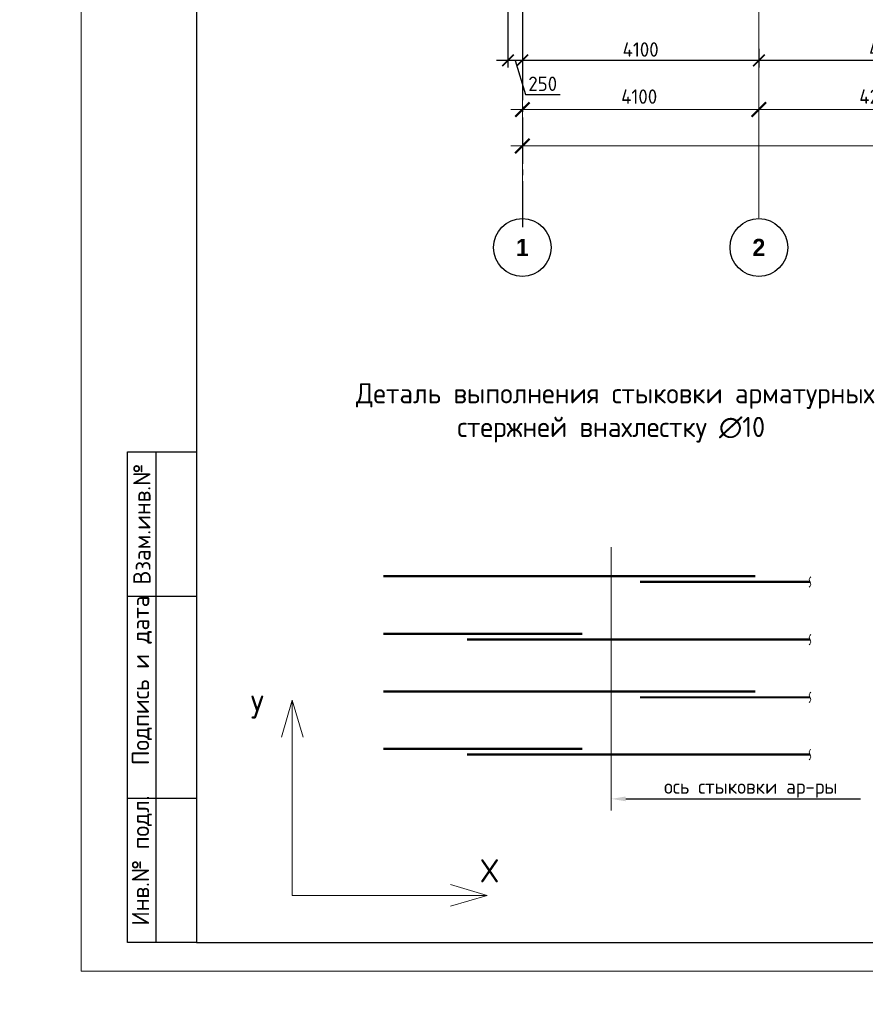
# Model space of a CAD drawing. Header units: millimetres. Extents: x -42044588 to 856694, y -806701 to 941911.
# Tile 1040 of 1056: x -3450 to 11209, y -257242 to -240176. Entities that reach past the tile are written whole.
import ezdxf
from ezdxf import colors
from ezdxf.entities.mleader import LeaderData, LeaderLine
from ezdxf.enums import TextEntityAlignment as Align
from ezdxf.math import Vec2, Vec3

# ---------------------------------------------------------------- set-up
doc = ezdxf.new("R2010")
doc.units = ezdxf.units.MM
for name, pattern in [('______5', [1100, 800, -100, 100, -100]), ('CENTER2', [28.575, 19.05, -3.175, 3.175, -3.175]), ('осевая', [50.8, 31.75, -6.35, 6.35, -6.35])]:
    doc.linetypes.add(name, pattern=pattern)
doc.layers.add('0 @ 100', color=7, linetype='Continuous')
doc.layers.add('ТОЛСТЫЕ_ОСНОВНЫЕ', color=6, linetype='Continuous')
for name, color, linetype, lineweight in [('0.20 __', 4, 'Continuous', 20), ('Арматура', 152, 'Continuous', 40), ('Выноски', 20, 'Continuous', 20), ('Осевая', 10, 'CENTER2', 20), ('Оси', 40, '______5', 18), ('подоснова', 151, 'Continuous', 5), ('РАЗМЕРЫ', 1, 'Continuous', 9), ('Текст', 7, 'Continuous', 25), ('ТОНКИЕ', 7, 'Continuous', 9), ('Узлы', 7, 'Continuous', 0)]:
    doc.layers.add(name, color=color, linetype=linetype, lineweight=lineweight)
doc.styles.add('Century Gothic', font='GOTHIC.TTF')
doc.styles.add('GOST-2.304_Type-B', font='GOST_Common.ttf')
doc.styles.add('style1', font='GOST_Common.ttf', dxfattribs={"height": 500})
doc.styles.add('ГОСТ', font='GOST_Common.ttf')
doc.styles.add('Украинский', font='isocpeur.ttf', dxfattribs={"oblique": 12})
doc.dimstyles.new('СПДС', dxfattribs={"dimscale": 100, "dimtxt": 2.5, "dimasz": 2, "dimexe": 1.25, "dimexo": 0, "dimtad": 1, "dimdec": 0, "dimrnd": 5, "dimtxsty": 'GOST-2.304_Type-B', "dimblk": 'ARCHTICK', "dimcen": 2.5, "dimdle": 2, "dimclrd": 1, "dimclre": 1, "dimclrt": 1, "dimadec": 0, "dimazin": 2, "dimtfac": 0.75, "dimtdec": 0, "dimtmove": 1, "dimatfit": 3, "dimfxl": 0, "dimtolj": 1, "dimarcsym": 0})

# ---------------------------------------------------------------- blocks, each defined once
blk = doc.blocks.new('A$Cd09756da')
at = {"layer": 'Текст', "color": 7, "attachment_point": 1, "style": 'ГОСТ'}
for s, width, heights, insert, char_height in [('\\pi594.35517;{\\fTimes New Roman|b0|i0|c204|p18;\\C256;Строительство жилого комплекса со  встроенными помещениями \\P\\pi1441.86779;общественного-делового, коммерческого назначения и \\P\\pi41.3631;поликлиническим учреждением по адресу: г. Чита, ул. 1-я Коллективная}', 11543.07, [0], (-11741, 4333), 250), ('\\pi389.01406;{\\fTimes New Roman|b0|i0|c204|p18;\\C256;«Жилой дом со встроенными помещениями \\P\\pi641.91601;общественно-делового и коммерческого \\P\\pi302.06381;назначения на первом этаже здания», поз. 3.1\\P}', 7000, [1500], (-12014, 2803), 225)]:
    blk.add_mtext_dynamic_manual_height_columns(s, width=width, gutter_width=12.5, heights=heights, dxfattribs=dict(at, insert=insert, char_height=char_height))
blk = doc.blocks.new('*U6686')
at = {"layer": 'ТОЛСТЫЕ_ОСНОВНЫЕ'}
for p, q in [((8, 5), (8, 90)), ((8, 90), (20, 90)), ((13, 5), (13, 90)), ((8, 65), (20, 65)), ((8, 30), (20, 30)), ((20, 5), (8, 5))]:
    blk.add_line(p, q, dxfattribs=at)
at = {"layer": 'ТОЛСТЫЕ_ОСНОВНЫЕ', "color": 6}
blk.add_lwpolyline([(20, 5), (886, 5), (886, 415), (20, 415)], close=True, dxfattribs=at)
at = {"layer": 'ТОНКИЕ'}
blk.add_lwpolyline([(0, 0), (891, 0), (891, 420), (0, 420)], close=True, dxfattribs=at)
at = {"layer": 'Текст', "style": 'style1'}
for s, p in [('Взам.инв.№', (10.5, 77.5)), ('Подпись и дата', (10.5, 50.41)), ('Инв.№ подл.', (10.5, 19.18))]:
    blk.add_text(s, height=3, rotation=90, dxfattribs=at).set_placement(p, align=Align.MIDDLE)
blk = doc.blocks.new('_ArchTick')
at = {"color": 0, "linetype": 'ByBlock', "const_width": 0.15}
blk.add_lwpolyline([(-0.5, -0.5), (0.5, 0.5)], dxfattribs=at)
blk = doc.blocks.new('*D6710')
at = {"color": 1, "lineweight": -2, "transparency": 16777216}
for p, q in [((-85705, -346670), (-85705, -346545)), ((-38905, -346670), (-38905, -346545)), ((-85905, -346670), (-38705, -346670))]:
    blk.add_line(p, q, dxfattribs=at)
at = {"layer": 'DEFPOINTS', "color": 0, "transparency": 16777216}
for p in [(-85705, -346670), (-38905, -346670), (-38905, -346670)]:
    blk.add_point(p, dxfattribs=at)
at = {"color": 1, "lineweight": -2, "transparency": 16777216, "xscale": 250, "yscale": 250, "zscale": 250, "rotation": 180}
blk.add_blockref('_ArchTick', (-85705, -346670), dxfattribs=at)
at = {"color": 1, "lineweight": -2, "transparency": 16777216, "xscale": 250, "yscale": 250, "zscale": 250}
blk.add_blockref('_ArchTick', (-38905, -346670), dxfattribs=at)
at = {"color": 1, "transparency": 16777216, "insert": (-67487, -346445), "char_height": 250, "width": 104166.67, "attachment_point": 5, "style": 'GOST-2.304_Type-B'}
blk.add_mtext('\\A1;46800', dxfattribs=at)
blk = doc.blocks.new('NSY101')
at = {"color": 0, "linetype": 'ByBlock', "lineweight": -2}
blk.add_circle((0, 0), 50, dxfattribs=at)
blk = doc.blocks.new('СЛОЖНЫЙ_ОБЪЕКТ_31')
at = {"layer": 'Оси', "color": 16, "linetype": 'Continuous', "lineweight": 25, "transparency": 33554687, "xscale": 9.999999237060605, "yscale": 9.999999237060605, "zscale": 9.999999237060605}
blk.add_blockref('NSY101', (8813, -43009), dxfattribs=at)
at = {"layer": 'Оси', "color": 16, "linetype": 'Continuous', "lineweight": 25, "transparency": 33554687, "insert": (8813, -43009), "char_height": 300, "width": 385, "attachment_point": 5, "style": 'Century Gothic'}
blk.add_mtext('\\A1;{\\fCentury Gothic|i0|b1;\\H300.000000;\\W1.000000;\\C16;2}\\P', dxfattribs=at)
blk = doc.blocks.new('СЛОЖНЫЙ_ОБЪЕКТ_46')
at = {"layer": 'Оси', "color": 16, "linetype": 'Continuous', "lineweight": 25, "transparency": 33554687, "xscale": 9.999999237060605, "yscale": 9.999999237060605, "zscale": 9.999999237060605}
blk.add_blockref('NSY101', (5263, -43009), dxfattribs=at)
at = {"layer": 'Оси', "color": 16, "linetype": 'Continuous', "lineweight": 25, "transparency": 33554687, "insert": (5263, -43009), "char_height": 300, "width": 385, "attachment_point": 5, "style": 'Century Gothic'}
blk.add_mtext('\\A1;{\\fCentury Gothic|i0|b1;\\H300.000000;\\W1.000000;\\C16;1}\\P', dxfattribs=at)
blk = doc.blocks.new('*D6717')
at = {"color": 1, "lineweight": -2, "transparency": 16777216}
for p, q in [((-85705, -346039), (-85705, -345914)), ((-81605, -346039), (-81605, -345914)), ((-85905, -346039), (-81405, -346039))]:
    blk.add_line(p, q, dxfattribs=at)
at = {"layer": 'DEFPOINTS', "color": 0, "transparency": 16777216}
for p in [(-85705, -346039), (-81605, -346039), (-81605, -346039)]:
    blk.add_point(p, dxfattribs=at)
at = {"color": 1, "lineweight": -2, "transparency": 16777216, "xscale": 250, "yscale": 250, "zscale": 250, "rotation": 180}
blk.add_blockref('_ArchTick', (-85705, -346039), dxfattribs=at)
at = {"color": 1, "lineweight": -2, "transparency": 16777216, "xscale": 250, "yscale": 250, "zscale": 250}
blk.add_blockref('_ArchTick', (-81605, -346039), dxfattribs=at)
at = {"color": 1, "transparency": 16777216, "insert": (-83680, -345814), "char_height": 250, "width": 83333.33, "attachment_point": 5, "style": 'GOST-2.304_Type-B'}
blk.add_mtext('\\A1;4100', dxfattribs=at)
blk = doc.blocks.new('*D6718')
at = {"color": 1, "lineweight": -2, "transparency": 16777216}
for p, q in [((-81605, -346039), (-81605, -345914)), ((-77405, -346039), (-77405, -345914)), ((-81805, -346039), (-77205, -346039))]:
    blk.add_line(p, q, dxfattribs=at)
at = {"layer": 'DEFPOINTS', "color": 0, "transparency": 16777216}
for p in [(-81605, -346039), (-77405, -346039), (-77405, -346039)]:
    blk.add_point(p, dxfattribs=at)
at = {"color": 1, "lineweight": -2, "transparency": 16777216, "xscale": 250, "yscale": 250, "zscale": 250, "rotation": 180}
blk.add_blockref('_ArchTick', (-81605, -346039), dxfattribs=at)
at = {"color": 1, "lineweight": -2, "transparency": 16777216, "xscale": 250, "yscale": 250, "zscale": 250}
blk.add_blockref('_ArchTick', (-77405, -346039), dxfattribs=at)
at = {"color": 1, "transparency": 16777216, "insert": (-79530, -345814), "char_height": 250, "width": 83333.33, "attachment_point": 5, "style": 'GOST-2.304_Type-B'}
blk.add_mtext('\\A1;4200', dxfattribs=at)
blk = doc.blocks.new('*D4371')
at = {"layer": 'DEFPOINTS', "color": 0, "transparency": 16777216}
for p in [(5014, -238647), (5264, -238647), (5014, -240881)]:
    blk.add_point(p, dxfattribs=at)
at = {"layer": 'РАЗМЕРЫ', "color": 1, "lineweight": -2, "transparency": 16777216}
for p, q in [((5014, -238647), (5014, -241006)), ((5264, -238647), (5264, -241006)), ((5464, -240881), (4814, -240881)), ((5139, -240881), (5317, -241475)), ((5317, -241475), (5917, -241475))]:
    blk.add_line(p, q, dxfattribs=at)
at = {"layer": 'РАЗМЕРЫ', "color": 1, "lineweight": -2, "transparency": 16777216, "xscale": 200, "yscale": 200, "zscale": 200, "rotation": 180}
blk.add_blockref('_ArchTick', (5014, -240881), dxfattribs=at)
at = {"layer": 'РАЗМЕРЫ', "color": 1, "lineweight": -2, "transparency": 16777216, "xscale": 200, "yscale": 200, "zscale": 200}
blk.add_blockref('_ArchTick', (5264, -240881), dxfattribs=at)
at = {"layer": 'РАЗМЕРЫ', "color": 1, "lineweight": 0, "transparency": 16777216, "insert": (5617, -241287), "char_height": 250, "attachment_point": 5, "style": 'GOST-2.304_Type-B'}
blk.add_mtext('\\A1;250', dxfattribs=at)
blk = doc.blocks.new('*D4394')
at = {"layer": 'DEFPOINTS', "color": 0, "transparency": 16777216}
for p in [(13864, -240241), (9364, -240683), (9364, -240881)]:
    blk.add_point(p, dxfattribs=at)
at = {"layer": 'РАЗМЕРЫ', "color": 1, "lineweight": -2, "transparency": 16777216}
for p, q in [((13864, -240241), (13864, -241006)), ((9364, -240683), (9364, -241006)), ((14064, -240881), (9164, -240881))]:
    blk.add_line(p, q, dxfattribs=at)
at = {"layer": 'РАЗМЕРЫ', "color": 1, "lineweight": -2, "transparency": 16777216, "xscale": 200, "yscale": 200, "zscale": 200, "rotation": 180}
blk.add_blockref('_ArchTick', (9364, -240881), dxfattribs=at)
at = {"layer": 'РАЗМЕРЫ', "color": 1, "lineweight": -2, "transparency": 16777216, "xscale": 200, "yscale": 200, "zscale": 200}
blk.add_blockref('_ArchTick', (13864, -240881), dxfattribs=at)
at = {"layer": 'РАЗМЕРЫ', "color": 1, "lineweight": 0, "transparency": 16777216, "insert": (11614, -240693), "char_height": 250, "attachment_point": 5, "style": 'GOST-2.304_Type-B'}
blk.add_mtext('\\A1;4500', dxfattribs=at)
blk = doc.blocks.new('*D4395')
at = {"layer": 'DEFPOINTS', "color": 0, "transparency": 16777216}
for p in [(5264, -240750), (9364, -240683), (5264, -240881)]:
    blk.add_point(p, dxfattribs=at)
at = {"layer": 'РАЗМЕРЫ', "color": 1, "lineweight": -2, "transparency": 16777216}
for p, q in [((5264, -240750), (5264, -241006)), ((9364, -240683), (9364, -241006)), ((9564, -240881), (5064, -240881))]:
    blk.add_line(p, q, dxfattribs=at)
at = {"layer": 'РАЗМЕРЫ', "color": 1, "lineweight": -2, "transparency": 16777216, "xscale": 200, "yscale": 200, "zscale": 200, "rotation": 180}
blk.add_blockref('_ArchTick', (5264, -240881), dxfattribs=at)
at = {"layer": 'РАЗМЕРЫ', "color": 1, "lineweight": -2, "transparency": 16777216, "xscale": 200, "yscale": 200, "zscale": 200}
blk.add_blockref('_ArchTick', (9364, -240881), dxfattribs=at)
at = {"layer": 'РАЗМЕРЫ', "color": 1, "lineweight": 0, "transparency": 16777216, "insert": (7314, -240693), "char_height": 250, "attachment_point": 5, "style": 'GOST-2.304_Type-B'}
blk.add_mtext('\\A1;4100', dxfattribs=at)
blk = doc.blocks.new('оси блок 2')
at = {"layer": 'Оси', "color": 16, "linetype": 'осевая', "lineweight": 0, "ltscale": 0.25, "transparency": 33554687}
for p, q in [((-85704.7, -322543), (-85704.7, -347930)), ((-81604.7, -322543), (-81604.7, -347914.1))]:
    blk.add_line(p, q, dxfattribs=at)
at = {"layer": 'Оси', "color": 16, "linetype": 'Continuous', "lineweight": 25, "transparency": 33554687}
for name, p in [('СЛОЖНЫЙ_ОБЪЕКТ_46', (-90967.7, -305420.5)), ('СЛОЖНЫЙ_ОБЪЕКТ_31', (-90418.2, -305420.5))]:
    blk.add_blockref(name, p, dxfattribs=at)
for base, p1, p2, picture, middle in [((-81604.7, -346038.9), (-85704.7, -346038.9), (-81604.7, -346038.9), '*D6717', (-83679.9, -346038.9)), ((-77404.7, -346038.9), (-81604.7, -346038.9), (-77404.7, -346038.9), '*D6718', (-79529.9, -346038.9)), ((-38904.7, -346670.2), (-85704.7, -346670.2), (-38904.7, -346670.2), '*D6710', (-67487.3, -346670.2))]:
    dim = blk.add_linear_dim(base=base, p1=p1, p2=p2, dimstyle='СПДС', override={"dimgap": 1})
    dim.commit()
    dim.dimension.update_dxf_attribs({"geometry": picture, "text_midpoint": middle, "dimtype": 160})

msp = doc.modelspace()

# ---------------------------------------------------------------- linework, layer by layer
at = {"layer": '0.20 __', "color": 2}
for points in [[(10264.757, -249831.739), (10237.257, -249876.739), (10264.757, -249966.739), (10237.257, -250011.739)], [(10264.757, -250831.739), (10237.257, -250876.739), (10264.757, -250966.739), (10237.257, -251011.739)], [(10264.757, -251831.739), (10237.257, -251876.739), (10264.757, -251966.739), (10237.257, -252011.739)], [(10264.757, -252823.33), (10237.257, -252868.33), (10264.757, -252958.33), (10237.257, -253003.33)]]:
    msp.add_spline(points, degree=3, dxfattribs=at)
at = {"layer": 'Арматура', "const_width": 40}
for points in [[(2855.733, -249820.799), (9305.136, -249820.799)], [(7305.136, -249921.739), (10251.007, -249921.739)], [(2855.733, -250820.799), (6305.136, -250820.799)], [(4305.136, -250921.739), (10251.007, -250921.739)], [(2855.733, -251820.799), (9305.136, -251820.799)], [(7305.136, -251921.739), (10251.007, -251921.739)], [(2855.733, -252812.39), (6305.136, -252812.39)], [(4305.136, -252913.33), (10251.007, -252913.33)]]:
    msp.add_lwpolyline(points, dxfattribs=at)
at = {"layer": 'Оси', "color": 16, "linetype": '______5', "lineweight": 25, "transparency": 33554687}
msp.add_line((5264.238, -219873.421), (5264.238, -243863.421), dxfattribs=at)
at = {"layer": 'Оси', "ltscale": 45}
msp.add_line((6805.136, -249320.799), (6805.136, -253880.275), dxfattribs=at)
at = {"layer": 'подоснова'}
for p, q in [((1275.089, -251972.924), (1087.481, -252610.474)), ((1275.089, -251972.924), (1275.089, -255353.53)), ((1275.089, -251972.924), (1462.697, -252610.474)), ((4655.695, -255353.53), (4018.145, -255165.921)), ((1275.089, -255353.53), (4655.695, -255353.53)), ((4655.695, -255353.53), (4018.145, -255541.138))]:
    msp.add_line(p, q, dxfattribs=at)

# ---------------------------------------------------------------- block references
at = {"xscale": 100, "yscale": 100, "zscale": 100}
msp.add_blockref('*U6686', (-2381.931, -256668.697), dxfattribs=at)
at = {"lineweight": 50, "ltscale": 100}
for p in [(-115050.914, -254418.406), (-20671.994, -254466.453)]:
    msp.add_blockref('A$Cd09756da', p, dxfattribs=at)
at = {"layer": 'РАЗМЕРЫ'}
msp.add_blockref('оси блок 2', (90968.956, 104304.623), dxfattribs=at)

# ---------------------------------------------------------------- texts
at = {"ltscale": 100, "insert": (-134257.524, -233230.082), "char_height": 250, "attachment_point": 1, "style": 'ГОСТ'}
msp.add_mtext_dynamic_manual_height_columns('\\pi1250,t1750;1.^IПроизводство работ вести в строгом соответствии с требованиями СП 70.13330.2012 "Несущие и ограждающие конструкции" и проектом производства работ.{\\H1.83333x; }\\P2.^IПеред бетонированием арматуру и основание, на которую укладывается бетонная смесь, очистить от {\\H1.55556x; }ржавчины и грязи. {\\H1.64815x; }\\P3.^IБетонирование вести слоем на всю толщину  плит. Захватки при бетонировании должны быть отсечены {\\H1.61728x; }вертикальными швами. Бетон применять класса В25. Заполнителем для бетона служит щебень твердых пород, {\\H1.62757x; }наибольшая фракция щебня не должна превышать 40мм.{\\H1.62414x; }\\P4.^IВ процессе бетонирования обеспечить соблюдение защитных слоев и мест положения рабочей арматуры {\\H1.62529x; }согласно проекту. Материал фиксаторов для нижней арматуры фундаментных плит выбирается проектом производства {\\H1.6249x; }работ, исходя из конкретных возможностей строительной организации.{\\H1.62503x; }\\P5.^IПроектом принято соединение рабочих стержней арматуры монолитной плиты внахлестку (без сварки). {\\H1.72499x; }\\P6.^IСварные арматурные каркасы изготовить на заводе-изготовители. {\\H1.67917x; }\\P7.^IКрестообразные соединения стержней арматуры 1-го и 2-го рядов, а также 3-го и 4-го рядов между собой {\\H1.60694x; }выполнить вязкой отожженной проволокой диаметром 2,0-3,0 мм. Допускается применение специальных соединительных {\\H1.63102x; }элементов - пластмассовых или проволочных фиксаторов. Соединение арматуры допускается предусматривать не во всех {\\H1.62299x; }местах пересечения стержней арматуры. При этом должны быть связаны вязальной проволокой все пересечения стержней {\\H1.62567x; }в 2-х крайних рядах по периметру плит, остальные узлы могут быть соединены через узел в шахматном порядке (схему {\\H1.72478x; }вязки стержней см. на данном листе).{\\H1.77924x; }', width=18954.38214, gutter_width=12.5, heights=[0], dxfattribs=at)
at = {"layer": '0 @ 100', "insert": (-39552.237, -237043.75), "char_height": 300, "width": 18500, "attachment_point": 1, "style": 'ГОСТ'}
msp.add_mtext('\\pi-900,l900,t900;{\\C7;1.^IАрмирование монолитной плиты  состоит из основного армирования ∅10 А500С с шагом  200х200мм  в нижней зоне, основного армирования ∅10 А500С с шагом  200х200мм  в  верхней зоне и дополнительного армирования, указанного на схемах армирования.\\P2.^IАрмирование плиты предусмотрено отдельными  стержнями заводской длины по осям Х и Y. При недостатке заводской длины стержней для армирования плиты, стыки стержней осуществлять внахлестку без  сварки. Стыки арматуры внахлестку должны располагаться вразбежку (через шаг). См. деталь стыковки арматуры.\\P3.^IВерхнюю и нижнюю арматуру вязать вязальной проволокой через пересечение.  Стержни основной и дополнительной арматуры укладывать в соответствии с сечениями .\\P4.^IПо периметру плиты и у отверстий  у концов основной арматуры устанавливать П-образные элементы Ск1.\\P5.^IПозиции со знаком "*" укладываются с шагом 100 мм\\P6.^IДля фиксации в проектном положении стержней верхней сетки устанавливать фиксаторы Ф1 с шагом 600х600мм.\\P7.^IДиаметр оправки стержня при d<20мм - 5d, при d≥20мм - 8d\\P8.^IКаркасы поперечного армирования устанавливаются до начала устройство верхней сетки армирования.\\P9.^IОбрамления отверстий см. лист 8. В местах расположения отверстий осуществить прерывания основной и дополнительной сеток арматуры. Отверстия обрамляются двумя стержнями арматуры, расход стали на обрамление учтен на листе 25.\\P10.^IПроемы размерами до 300х300 допускается выполнять по месту методом алмазного бурения.\\P11.^IСечения 3-3;4-4;5-5 см. лист 8.}', dxfattribs=at)
at = {"layer": 'Осевая', "style": 'GOST-2.304_Type-B'}
for s, p in [('У', (669.951, -252091.633)), ('Х', (4695.437, -254928.577))]:
    msp.add_text(s, height=400, dxfattribs=at).set_placement(p, align=Align.MIDDLE_CENTER)
at = {"layer": 'Текст', "color": 7, "insert": (-32716.014, -253049.413), "char_height": 250, "attachment_point": 1, "style": 'ГОСТ'}
msp.add_mtext_dynamic_manual_height_columns('\\pi3500;\\P\\pi217.23485;Плита перекрытия на отм. +21,900; +24,900                \\P\\pi1832.19697;(нижнее армирование)', width=7000, gutter_width=12.5, heights=[1500], dxfattribs=at)
at = {"layer": 'Узлы', "color": 80, "linetype": 'Continuous', "lineweight": 0, "width": 10464.96038, "attachment_point": 5, "style": 'GOST-2.304_Type-B'}
for s, insert, char_height in [('\\pi136.85;Деталь выполнения стыковки арматурных стержней внахлестку ∅10', (6805.136, -246990.64), 350), ('ось стыковки ар-ры', (9223.858, -253502.025), 250)]:
    msp.add_mtext(s, dxfattribs=dict(at, insert=insert, char_height=char_height))

# ---------------------------------------------------------------- dimensions: what is measured, and where the dimension line sits
at = {"layer": 'РАЗМЕРЫ', "lineweight": 0}
for base, p1, p2, picture, middle in [((5014.238, -240880.794), (5264.238, -238646.699), (5014.238, -238646.699), '*D4371', (5379.863, -241287.044)), ((9364.238, -240880.794), (13863.983, -240241.041), (9364.238, -240683.176), '*D4394', (11614.11, -240693.294)), ((5264.238, -240880.794), (9364.238, -240683.176), (5264.238, -240749.889), '*D4395', (7314.238, -240693.294))]:
    dim = msp.add_linear_dim(base=base, p1=p1, p2=p2, dimstyle='СПДС', override={"dimrnd": 5}, dxfattribs=at)
    dim.commit()
    dim.dimension.update_dxf_attribs({"geometry": picture, "text_midpoint": middle})

# ---------------------------------------------------------------- leaders
at = {"layer": 'Выноски', "ltscale": 0.1}
ml = msp.add_multileader_mtext('Standard', dxfattribs=at)
ml.set_content('', color=256, style='Украинский')
ml.set_leader_properties()
ml.build(insert=Vec2(0, 0))
ml.multileader.update_dxf_attribs({"text_right_attachment_type": 6, "arrow_head_size": 250})
ctx = ml.context
ctx.base_point, ctx.char_height, ctx.arrow_head_size, ctx.landing_gap_size, ctx.plane_origin = Vec3(11124.297, -253681.866), 0.18, 250, 0.09, Vec3(8545.09, -256833.659)
ctx.right_attachment = 6
notes = []
notes.append((ctx, [(1, (1, 1, 0), (7555.136, -253681.866), (1, 0), 3569.161, [(0, [(6805.136, -253681.866)], 0, [])])]))
ctx.mtext.insert, ctx.mtext.flow_direction = Vec3(11124.387, -253681.776), 5
for ctx, leaders in notes:
    for number, flags, end, landing, length, lines in leaders:
        leader = LeaderData()
        leader.index, (leader.has_last_leader_line, leader.has_dogleg_vector, leader.attachment_direction) = number, flags
        leader.last_leader_point, leader.dogleg_vector, leader.dogleg_length = Vec3(end), Vec3(landing), length
        for number, points, colour, breaks in lines:
            line = LeaderLine()
            line.index, line.vertices, line.color, line.breaks = number, Vec3.list(points), colors.encode_raw_color(colour), breaks
            leader.lines.append(line)
        ctx.leaders.append(leader)

doc.saveas('drawing.dxf')
